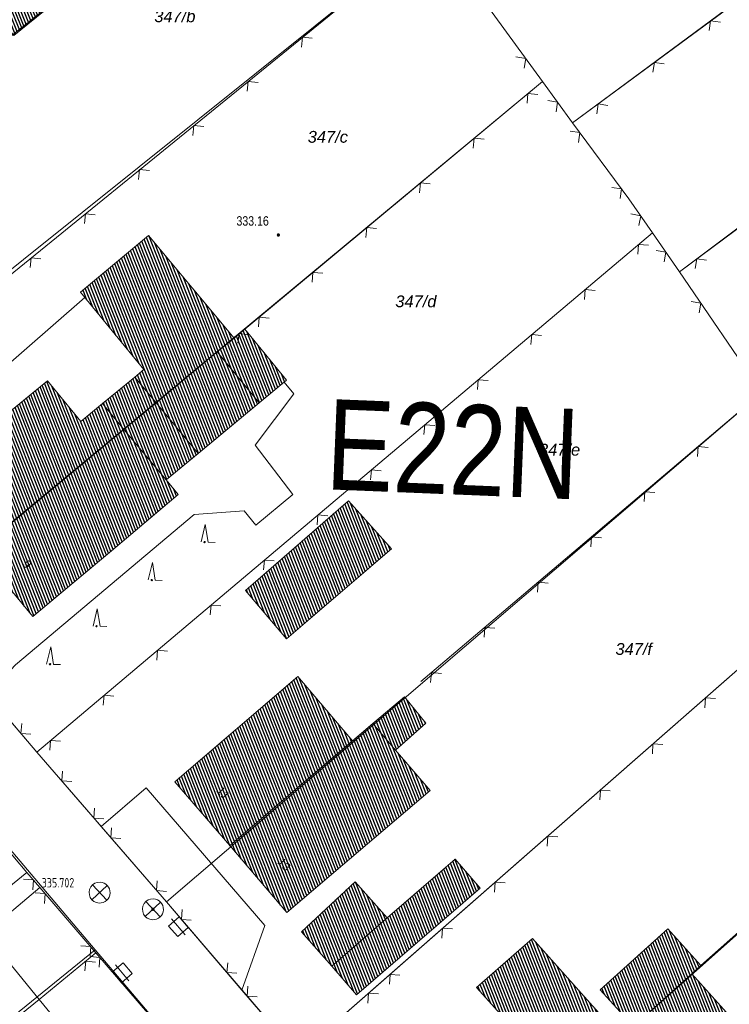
# Model space of a CAD drawing. Header units: metres. Extents: x 345144 to 348639, y 5629211 to 5635235.
# Tile 856 of 1056: x 347590 to 347641, y 5630780 to 5630851. Entities that reach past the tile are written whole.
import ezdxf
from ezdxf.enums import TextEntityAlignment as Align

# ---------------------------------------------------------------- set-up
doc = ezdxf.new("R2010")
doc.units = ezdxf.units.M
doc.header["$MEASUREMENT"] = 0
for name, color, linetype in [('028 Geländeform', 7, 'Continuous'), ('028 Geländeform Ausg.', 7, 'Continuous'), ('065-066 Ver_Entsorgung', 7, 'Continuous'), ('065-066 Ver_Entsorgung Ausg.', 7, 'Continuous'), ('081-083 Topographie', 7, 'Continuous'), ('AX Flurstück', 7, 'Continuous'), ('AX Gebäude', 7, 'Continuous'), ('Blatt', 7, 'Continuous'), ('Definitionslinie', 7, 'Continuous'), ('Präsentationsobjekt -Text (punktförmig)', 7, 'Continuous')]:
    doc.layers.add(name, color=color, linetype=linetype)
doc.styles.add('ARIAL', font='arial.ttf', dxfattribs={"height": 1})
doc.styles.add('ARIALIT', font='ariali.ttf', dxfattribs={"height": 1})
doc.styles.add('DIN-6776-IT', font='txt', dxfattribs={"height": 1})
pattern_1 = [(111.5294117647, (0, 0), (-0.186045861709, -0.07339575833), [])]

# ---------------------------------------------------------------- blocks, each defined once
blk = doc.blocks.new('alk_3504_nrw')
at = {"color": 134, "lineweight": 5, "true_color": 0x00b2b2, "flags": 128}
for points in [[(-0.729333, -0.684), (-0.707333, -0.707333), (0.707333, 0.707333)], [(-0.707333, 0.707333), (0.707333, -0.707333)]]:
    blk.add_lwpolyline(points, dxfattribs=at)
at = {"color": 134, "lineweight": 5, "true_color": 0x00b2b2}
for start, end in [(90, -90), (-90, 90)]:
    blk.add_arc((0, 0), 1, start, end, dxfattribs=at)
blk = doc.blocks.new('alk_043x_nrw')
h = blk.add_hatch(color=7)
edge = h.paths.add_edge_path(flags=0)
edge.add_arc((0, 0), 1, 180, 360, ccw=False)
edge.add_arc((0, 0), 1, 0, 180, ccw=False)
blk = doc.blocks.new('alk_7200_nrwx2')
at = {"true_color": 0x2e2e2e}
h = blk.add_hatch(color=250, dxfattribs=at)
edge = h.paths.add_edge_path(flags=0)
edge.add_arc((-0.020544, -0.388118), 0.055525, 180, 360, ccw=False)
edge.add_arc((-0.020544, -0.388118), 0.055525, 0, 180, ccw=False)
at = {"color": 250, "lineweight": 5, "true_color": 0x2e2e2e, "flags": 128}
blk.add_lwpolyline([(-0.298168, -0.388118), (-0.020544, 1), (0.257079, -0.388118), (0.812326, -0.388118)], dxfattribs=at)
blk.add_lwpolyline([(-0.298168, -0.388118), (-0.020544, 1), (0.257079, -0.388118), (0.812326, -0.388118)], dxfattribs=at)
at = {"color": 250, "lineweight": 5, "true_color": 0x2e2e2e}
for start, end in [(0, 180), (180, 0)]:
    blk.add_arc((-0.020544, -0.388118), 0.055525, start, end, dxfattribs=at)
blk = doc.blocks.new('3488_swc')
at = {"color": 7, "lineweight": 5, "flags": 128}
for points in [[(1, 0), (-1, 0)], [(0.666667, 0.666667), (-0.666667, 0.666667), (-0.666667, -0.666667), (0.666667, -0.666667), (0.666667, 0.666667)]]:
    blk.add_lwpolyline(points, dxfattribs=at)

msp = doc.modelspace()

# ---------------------------------------------------------------- hatches: boundary and pattern name
at = {"layer": 'AX Gebäude', "true_color": 0x4f4f4f}
h = msp.add_hatch(dxfattribs=at)
h.set_pattern_fill('_USER', color=251, scale=0.2, angle=111.52941176, style=0, pattern_type=0)
h.set_pattern_definition(pattern_1)
h.paths.add_polyline_path([(347584.588, 5630855.998), (347586.686, 5630857.698), (347591.792, 5630851.283), (347589.675, 5630849.586)], flags=0)
h = msp.add_hatch(dxfattribs=at)
h.set_pattern_fill('_USER', color=251, scale=0.2, angle=111.52941176, style=0, pattern_type=0)
h.set_pattern_definition(pattern_1)
h.paths.add_polyline_path([(347604.223, 5630826.947), (347599.847, 5630823.318), (347598.328, 5630825.153), (347598.979, 5630825.689), (347594.45, 5630831.216), (347599.318, 5630835.271), (347605.421, 5630827.942)], flags=0)
h = msp.add_hatch(dxfattribs=at)
h.set_pattern_fill('_USER', color=251, scale=0.2, angle=111.52941176, style=0, pattern_type=0)
h.set_pattern_definition(pattern_1)
h.paths.add_polyline_path([(347607.228, 5630823.319), (347604.223, 5630826.947), (347605.421, 5630827.942), (347606.191, 5630828.578), (347609.185, 5630824.934)], flags=0)
h = msp.add_hatch(dxfattribs=at)
h.set_pattern_fill('_USER', color=251, scale=0.2, angle=111.52941176, style=0, pattern_type=0)
h.set_pattern_definition(pattern_1)
h.paths.add_polyline_path([(347599.847, 5630823.318), (347604.223, 5630826.947), (347607.228, 5630823.319), (347602.85, 5630819.695)], flags=0)
h = msp.add_hatch(dxfattribs=at)
h.set_pattern_fill('_USER', color=251, scale=0.2, angle=111.52941176, style=0, pattern_type=0)
h.set_pattern_definition(pattern_1)
h.paths.add_polyline_path([(347596.03, 5630823.251), (347598.328, 5630825.153), (347599.847, 5630823.318), (347597.555, 5630821.415)], flags=0)
h = msp.add_hatch(dxfattribs=at)
h.set_pattern_fill('_USER', color=251, scale=0.2, angle=111.52941176, style=0, pattern_type=0)
h.set_pattern_definition(pattern_1)
h.paths.add_polyline_path([(347585.616, 5630814.504), (347583.155, 5630817.486), (347588.799, 5630822.18), (347592.081, 5630824.878), (347594.475, 5630821.969), (347596.03, 5630823.251), (347597.555, 5630821.415), (347587.112, 5630812.717)], flags=0)
h = msp.add_hatch(dxfattribs=at)
h.set_pattern_fill('_USER', color=251, scale=0.2, angle=111.52941176, style=0, pattern_type=0)
h.set_pattern_definition(pattern_1)
h.paths.add_polyline_path([(347599.847, 5630823.318), (347602.85, 5630819.695), (347600.563, 5630817.801), (347597.555, 5630821.415)], flags=0)
h = msp.add_hatch(dxfattribs=at)
h.set_pattern_fill('_USER', color=251, scale=0.2, angle=111.52941176, style=0, pattern_type=0)
h.set_pattern_definition(pattern_1)
h.paths.add_polyline_path([(347587.112, 5630812.717), (347597.555, 5630821.415), (347600.563, 5630817.801), (347601.437, 5630816.753), (347596.661, 5630812.724), (347591.026, 5630808.03), (347588.523, 5630811.026)], flags=0)
h = msp.add_hatch(dxfattribs=at)
h.set_pattern_fill('_USER', color=251, scale=0.2, angle=111.52941176, style=0, pattern_type=0)
h.set_pattern_definition(pattern_1)
h.paths.add_polyline_path([(347606.242, 5630809.883), (347613.597, 5630816.309), (347616.68, 5630812.872), (347609.174, 5630806.442)], flags=0)
h = msp.add_hatch(dxfattribs=at)
h.set_pattern_fill('_USER', color=251, scale=0.2, angle=111.52941176, style=0, pattern_type=0)
h.set_pattern_definition(pattern_1)
h.paths.add_polyline_path([(347605.113, 5630791.645), (347601.194, 5630796.219), (347609.985, 5630803.737), (347613.901, 5630799.135)], flags=0)
h = msp.add_hatch(dxfattribs=at)
h.set_pattern_fill('_USER', color=251, scale=0.2, angle=111.52941176, style=0, pattern_type=0)
h.set_pattern_definition(pattern_1)
h.paths.add_polyline_path([(347615.35, 5630800.371), (347617.611, 5630802.277), (347619.145, 5630800.393), (347616.956, 5630798.481)], flags=0)
h = msp.add_hatch(dxfattribs=at)
h.set_pattern_fill('_USER', color=251, scale=0.2, angle=111.52941176, style=0, pattern_type=0)
h.set_pattern_definition(pattern_1)
h.paths.add_polyline_path([(347605.113, 5630791.645), (347613.901, 5630799.135), (347615.35, 5630800.371), (347616.956, 5630798.481), (347619.44, 5630795.578), (347609.19, 5630786.868)], flags=0)
h = msp.add_hatch(dxfattribs=at)
h.set_pattern_fill('_USER', color=251, scale=0.2, angle=111.52941176, style=0, pattern_type=0)
h.set_pattern_definition(pattern_1)
h.paths.add_polyline_path([(347616.376, 5630786.476), (347621.232, 5630790.682), (347623.019, 5630788.598), (347614.184, 5630780.982), (347612.426, 5630783.025)], flags=0)
h = msp.add_hatch(dxfattribs=at)
h.set_pattern_fill('_USER', color=251, scale=0.2, angle=111.52941176, style=0, pattern_type=0)
h.set_pattern_definition(pattern_1)
h.paths.add_polyline_path([(347612.426, 5630783.025), (347610.254, 5630785.484), (347614.072, 5630789.062), (347616.376, 5630786.476)], flags=0)
h = msp.add_hatch(dxfattribs=at)
h.set_pattern_fill('_USER', color=251, scale=0.2, angle=111.52941176, style=0, pattern_type=0)
h.set_pattern_definition(pattern_1)
h.paths.add_polyline_path([(347633.98, 5630778.711), (347631.603, 5630781.343), (347636.43, 5630785.701), (347638.807, 5630783.069), (347638.147, 5630782.473)], flags=0)
h = msp.add_hatch(dxfattribs=at)
h.set_pattern_fill('_USER', color=251, scale=0.2, angle=111.52941176, style=0, pattern_type=0)
h.set_pattern_definition(pattern_1)
h.paths.add_polyline_path([(347622.445, 5630771.51), (347619.995, 5630774.262), (347625.134, 5630778.846), (347622.76, 5630781.494), (347626.765, 5630784.994), (347631.063, 5630780.196), (347633.075, 5630777.953), (347632.283, 5630777.235), (347629.631, 5630774.813), (347624.09, 5630769.751)], flags=0)
h = msp.add_hatch(dxfattribs=at)
h.set_pattern_fill('_USER', color=251, scale=0.2, angle=111.52941176, style=0, pattern_type=0)
h.set_pattern_definition(pattern_1)
h.paths.add_polyline_path([(347633.98, 5630778.711), (347638.147, 5630782.473), (347641.663, 5630778.58), (347637.495, 5630774.817)], flags=0)

# ---------------------------------------------------------------- linework, layer by layer
at = {"layer": '081-083 Topographie', "color": 7, "linetype": 'Continuous', "lineweight": 5, "flags": 128}
for points in [[(347629.635, 5630843.336), (347661.411, 5630866.853)], [(347573.844, 5630819.811), (347619.624, 5630857.012)], [(347637.268, 5630832.689), (347663.83, 5630852.423), (347663.83, 5630852.423), (347668.312, 5630855.73)], [(347622.138, 5630853.627), (347627.474, 5630846.296)], [(347605.386, 5630827.967), (347606.191, 5630828.578), (347606.191, 5630828.578), (347627.474, 5630846.296)], [(347627.474, 5630846.296), (347629.635, 5630843.336)], [(347629.635, 5630843.336), (347633.658, 5630837.909), (347633.658, 5630837.909), (347635.34, 5630835.469)], [(347591.324, 5630798.341), (347635.34, 5630835.469)], [(347635.34, 5630835.469), (347637.268, 5630832.689)], [(347637.268, 5630832.689), (347643.172, 5630824.054)], [(347577.197, 5630815.517), (347594.75, 5630830.849)], [(347587.809, 5630802.468), (347589.796, 5630804.578), (347589.796, 5630804.578), (347602.566, 5630815.321), (347602.566, 5630815.321), (347606.137, 5630815.597), (347606.137, 5630815.597), (347606.975, 5630814.56), (347606.975, 5630814.56), (347609.637, 5630816.749), (347609.637, 5630816.749), (347606.942, 5630820.294), (347606.942, 5630820.294), (347609.69, 5630823.954), (347609.69, 5630823.954), (347609.002, 5630824.783)], [(347618.791, 5630803.382), (347643.172, 5630824.054)], [(347573.844, 5630819.811), (347577.197, 5630815.517), (347577.197, 5630815.517), (347582.395, 5630808.86), (347582.395, 5630808.86), (347587.809, 5630802.468), (347587.809, 5630802.468), (347589.049, 5630801.004), (347589.049, 5630801.004), (347591.324, 5630798.341)], [(347609.986, 5630776.659), (347610.412, 5630777.033), (347610.412, 5630777.033), (347615.922, 5630781.862), (347615.922, 5630781.862), (347651.075, 5630812.675)], [(347638.806, 5630783.069), (347659.98, 5630801.827)], [(347591.324, 5630798.341), (347594.895, 5630794.205), (347594.895, 5630794.205), (347595.915, 5630793.024), (347595.915, 5630793.024), (347600.585, 5630787.618)], [(347595.915, 5630793.024), (347599.152, 5630795.785)], [(347599.152, 5630795.785), (347607.62, 5630785.943), (347607.62, 5630785.943), (347605.991, 5630781.315)], [(347588.575, 5630792.106), (347590.616, 5630789.731), (347590.616, 5630789.731), (347591.547, 5630788.648), (347591.547, 5630788.648), (347595.552, 5630783.988)], [(347582.477, 5630783.13), (347590.616, 5630789.731)], [(347591.547, 5630788.648), (347587.624, 5630785.365), (347587.624, 5630785.365), (347591.491, 5630780.648), (347591.491, 5630780.648), (347595.224, 5630776.094), (347595.224, 5630776.094), (347599.384, 5630779.529)], [(347600.585, 5630787.618), (347605.991, 5630781.315), (347605.991, 5630781.315), (347609.986, 5630776.659)], [(347590.226, 5630779.608), (347591.491, 5630780.648), (347591.491, 5630780.648), (347595.552, 5630783.988)], [(347595.552, 5630783.988), (347599.384, 5630779.529), (347599.384, 5630779.529), (347601.023, 5630777.622), (347601.023, 5630777.622), (347602.611, 5630775.775)]]:
    msp.add_lwpolyline(points, dxfattribs=at)
at = {"layer": 'AX Flurstück', "color": 8, "linetype": 'Continuous', "lineweight": 13, "true_color": 0x808080, "flags": 128}
for points in [[(347622.138, 5630853.627), (347669.595, 5630888.484), (347677.221, 5630878.388), (347629.635, 5630843.336), (347627.474, 5630846.296), (347622.138, 5630853.627)], [(347556.558, 5630840.383), (347604.184, 5630877.962), (347611.941, 5630867.42), (347564.905, 5630830.008), (347556.558, 5630840.383)], [(347629.635, 5630843.336), (347677.221, 5630878.388), (347684.716, 5630868.307), (347637.268, 5630832.689), (347635.34, 5630835.469), (347633.658, 5630837.909), (347629.635, 5630843.336)], [(347637.268, 5630832.689), (347684.716, 5630868.307), (347687.899, 5630864.125), (347692.051, 5630858.933), (347644.834, 5630821.635), (347643.171, 5630824.054), (347637.268, 5630832.689)], [(347564.905, 5630830.008), (347611.941, 5630867.42), (347614.569, 5630863.871), (347619.624, 5630857.011), (347573.566, 5630820.111), (347564.905, 5630830.008)], [(347539.919, 5630863.023), (347550.548, 5630847.853), (347556.558, 5630840.383), (347564.905, 5630830.008), (347573.566, 5630820.111), (347582.394, 5630808.861), (347588.9, 5630801.196), (347591.323, 5630798.341), (347600.584, 5630787.618), (347609.986, 5630776.659), (347613.481, 5630772.94), (347619.801, 5630766.093), (347629.655, 5630754.911), (347638.942, 5630744.373), (347639.65, 5630743.595), (347649.242, 5630733.056)], [(347645.117, 5630724.206), (347637.785, 5630732.476), (347632.133, 5630738.261), (347630.57, 5630739.952), (347629.064, 5630741.583), (347629.72, 5630745.263), (347623.855, 5630751.819), (347616.7, 5630760.032), (347608.712, 5630768.609), (347602.564, 5630775.856), (347595.499, 5630784.186), (347588.278, 5630792.699), (347584.429, 5630797.208), (347581.221, 5630801.062), (347574.178, 5630809.52), (347567.123, 5630817.994), (347560.215, 5630826.291), (347553.092, 5630835.091), (347546.167, 5630843.646), (347536.938, 5630857.234)], [(347573.566, 5630820.111), (347619.624, 5630857.011), (347622.138, 5630853.627), (347627.474, 5630846.296), (347582.394, 5630808.861), (347573.566, 5630820.111)], [(347582.394, 5630808.861), (347627.474, 5630846.296), (347629.635, 5630843.336), (347633.658, 5630837.909), (347635.34, 5630835.469), (347591.323, 5630798.341), (347588.9, 5630801.196), (347582.394, 5630808.861)], [(347591.323, 5630798.341), (347635.34, 5630835.469), (347637.268, 5630832.689), (347643.171, 5630824.054), (347600.584, 5630787.618), (347591.323, 5630798.341)], [(347600.584, 5630787.618), (347643.171, 5630824.054), (347644.834, 5630821.635), (347651.075, 5630812.675), (347609.986, 5630776.659), (347600.584, 5630787.618)], [(347609.986, 5630776.659), (347651.075, 5630812.675), (347651.51, 5630812.047), (347652.517, 5630810.726), (347659.98, 5630801.827), (347619.801, 5630766.093), (347613.481, 5630772.94), (347609.986, 5630776.659)], [(347619.801, 5630766.093), (347659.98, 5630801.827), (347660.458, 5630801.257), (347668.99, 5630791.084), (347669.238, 5630790.774), (347629.655, 5630754.911), (347619.801, 5630766.093)], [(347523.954, 5630752.692), (347568.341, 5630775.68), (347588.278, 5630792.699), (347595.499, 5630784.186), (347575.122, 5630767.679), (347532.309, 5630742.592), (347523.954, 5630752.692)], [(347532.309, 5630742.592), (347575.122, 5630767.679), (347595.499, 5630784.186), (347602.564, 5630775.856), (347575.99, 5630753.306), (347540.637, 5630732.418), (347532.309, 5630742.592)]]:
    msp.add_lwpolyline(points, dxfattribs=at)
at = {"layer": 'AX Gebäude', "color": 7, "linetype": 'Continuous', "lineweight": 5, "flags": 128}
for points in [[(347584.588, 5630855.998), (347586.686, 5630857.698), (347591.792, 5630851.283), (347589.675, 5630849.586), (347584.588, 5630855.998)], [(347604.223, 5630826.947), (347599.847, 5630823.318), (347598.328, 5630825.153), (347598.979, 5630825.689), (347594.45, 5630831.216), (347599.318, 5630835.271), (347605.421, 5630827.942), (347604.223, 5630826.947)], [(347607.228, 5630823.319), (347604.223, 5630826.947), (347605.421, 5630827.942), (347606.191, 5630828.578), (347609.185, 5630824.934), (347607.228, 5630823.319)], [(347599.847, 5630823.318), (347604.223, 5630826.947), (347607.228, 5630823.319), (347602.85, 5630819.695), (347599.847, 5630823.318)], [(347596.03, 5630823.251), (347598.328, 5630825.153), (347599.847, 5630823.318), (347597.555, 5630821.415), (347596.03, 5630823.251)], [(347585.616, 5630814.504), (347583.155, 5630817.486), (347588.799, 5630822.18), (347592.081, 5630824.878), (347594.475, 5630821.969), (347596.03, 5630823.251), (347597.555, 5630821.415), (347587.112, 5630812.717), (347585.616, 5630814.504)], [(347599.847, 5630823.318), (347602.85, 5630819.695), (347600.563, 5630817.801), (347597.555, 5630821.415), (347599.847, 5630823.318)], [(347587.112, 5630812.717), (347597.555, 5630821.415), (347600.563, 5630817.801), (347601.437, 5630816.753), (347596.661, 5630812.724), (347591.026, 5630808.03), (347588.523, 5630811.026), (347587.112, 5630812.717)], [(347606.242, 5630809.883), (347613.597, 5630816.309), (347616.68, 5630812.872), (347609.174, 5630806.442), (347606.242, 5630809.883)], [(347605.113, 5630791.645), (347601.194, 5630796.219), (347609.985, 5630803.737), (347613.901, 5630799.135), (347605.113, 5630791.645)], [(347615.35, 5630800.371), (347617.611, 5630802.277), (347619.145, 5630800.393), (347616.956, 5630798.481), (347615.35, 5630800.371)], [(347605.113, 5630791.645), (347613.901, 5630799.135), (347615.35, 5630800.371), (347616.956, 5630798.481), (347619.44, 5630795.578), (347609.19, 5630786.868), (347605.113, 5630791.645)], [(347616.376, 5630786.476), (347621.232, 5630790.682), (347623.019, 5630788.598), (347614.184, 5630780.982), (347612.426, 5630783.025), (347616.376, 5630786.476)], [(347612.426, 5630783.025), (347610.254, 5630785.484), (347614.072, 5630789.062), (347616.376, 5630786.476), (347612.426, 5630783.025)], [(347633.98, 5630778.711), (347631.603, 5630781.343), (347636.43, 5630785.701), (347638.807, 5630783.069), (347638.147, 5630782.473), (347633.98, 5630778.711)], [(347622.445, 5630771.51), (347619.995, 5630774.262), (347625.134, 5630778.846), (347622.76, 5630781.494), (347626.765, 5630784.994), (347631.063, 5630780.196), (347633.075, 5630777.953), (347632.283, 5630777.235), (347629.631, 5630774.813), (347624.09, 5630769.751), (347622.445, 5630771.51)], [(347633.98, 5630778.711), (347638.147, 5630782.473), (347641.663, 5630778.58), (347637.495, 5630774.817), (347633.98, 5630778.711)]]:
    msp.add_lwpolyline(points, dxfattribs=at)
at = {"layer": 'Definitionslinie', "color": 7, "linetype": 'Continuous', "lineweight": 5, "flags": 128}
for points in [[(347629.635, 5630843.336), (347661.411, 5630866.853)], [(347573.844, 5630819.811), (347619.624, 5630857.012)], [(347622.138, 5630853.627), (347627.474, 5630846.296)], [(347637.268, 5630832.689), (347663.83, 5630852.423)], [(347640.194, 5630850.528), (347639.494, 5630850.633), (347639.39, 5630849.933)], [(347640.194, 5630850.528), (347639.494, 5630850.633), (347639.39, 5630849.933)], [(347611.019, 5630849.375), (347610.315, 5630849.448), (347610.243, 5630848.744)], [(347611.019, 5630849.375), (347610.315, 5630849.448), (347610.243, 5630848.744)], [(347626.167, 5630847.242), (347626.277, 5630847.94), (347625.579, 5630848.05)], [(347626.167, 5630847.242), (347626.277, 5630847.94), (347625.579, 5630848.05)], [(347636.175, 5630847.554), (347635.475, 5630847.658), (347635.371, 5630846.959)], [(347636.175, 5630847.554), (347635.475, 5630847.658), (347635.371, 5630846.959)], [(347606.191, 5630828.578), (347627.474, 5630846.296)], [(347607.138, 5630846.222), (347606.435, 5630846.295), (347606.362, 5630845.591)], [(347607.138, 5630846.222), (347606.435, 5630846.295), (347606.362, 5630845.591)], [(347627.474, 5630846.296), (347629.635, 5630843.336)], [(347627.143, 5630845.37), (347626.439, 5630845.435), (347626.375, 5630844.73)], [(347627.143, 5630845.37), (347626.439, 5630845.435), (347626.375, 5630844.73)], [(347628.446, 5630844.117), (347628.555, 5630844.816), (347627.856, 5630844.925)], [(347628.446, 5630844.117), (347628.555, 5630844.816), (347627.856, 5630844.925)], [(347632.156, 5630844.579), (347631.456, 5630844.684), (347631.352, 5630843.985)], [(347632.156, 5630844.579), (347631.456, 5630844.684), (347631.352, 5630843.985)], [(347629.635, 5630843.336), (347633.658, 5630837.909)], [(347603.258, 5630843.069), (347602.555, 5630843.141), (347602.482, 5630842.438)], [(347603.258, 5630843.069), (347602.555, 5630843.141), (347602.482, 5630842.438)], [(347630.054, 5630841.931), (347630.158, 5630842.631), (347629.458, 5630842.735)], [(347630.054, 5630841.931), (347630.158, 5630842.631), (347629.458, 5630842.735)], [(347623.301, 5630842.171), (347622.597, 5630842.236), (347622.532, 5630841.531)], [(347623.301, 5630842.171), (347622.597, 5630842.236), (347622.532, 5630841.531)], [(347599.378, 5630839.915), (347598.674, 5630839.988), (347598.601, 5630839.285)], [(347599.378, 5630839.915), (347598.674, 5630839.988), (347598.601, 5630839.285)], [(347619.458, 5630838.972), (347618.754, 5630839.037), (347618.689, 5630838.332)], [(347619.458, 5630838.972), (347618.754, 5630839.037), (347618.689, 5630838.332)], [(347633.031, 5630837.915), (347633.135, 5630838.614), (347632.436, 5630838.718)], [(347633.031, 5630837.915), (347633.135, 5630838.614), (347632.436, 5630838.718)], [(347633.658, 5630837.909), (347635.34, 5630835.469)], [(347595.497, 5630836.762), (347594.794, 5630836.835), (347594.721, 5630836.132)], [(347595.497, 5630836.762), (347594.794, 5630836.835), (347594.721, 5630836.132)], [(347634.371, 5630835.994), (347634.499, 5630836.689), (347633.804, 5630836.817)], [(347634.371, 5630835.994), (347634.499, 5630836.689), (347633.804, 5630836.817)], [(347615.615, 5630835.773), (347614.911, 5630835.837), (347614.847, 5630835.133)], [(347615.615, 5630835.773), (347614.911, 5630835.837), (347614.847, 5630835.133)], [(347591.324, 5630798.341), (347635.34, 5630835.469)], [(347635.34, 5630835.469), (347637.268, 5630832.689)], [(347635.057, 5630834.576), (347634.352, 5630834.636), (347634.293, 5630833.931)], [(347635.057, 5630834.576), (347634.352, 5630834.636), (347634.293, 5630833.931)], [(347636.178, 5630833.383), (347636.304, 5630834.079), (347635.608, 5630834.205)], [(347636.178, 5630833.383), (347636.304, 5630834.079), (347635.608, 5630834.205)], [(347591.617, 5630833.609), (347590.913, 5630833.682), (347590.841, 5630832.978)], [(347591.617, 5630833.609), (347590.913, 5630833.682), (347590.841, 5630832.978)], [(347639.208, 5630833.507), (347638.508, 5630833.61), (347638.405, 5630832.911)], [(347639.208, 5630833.507), (347638.508, 5630833.61), (347638.405, 5630832.911)], [(347611.773, 5630832.574), (347611.068, 5630832.638), (347611.004, 5630831.934)], [(347611.773, 5630832.574), (347611.068, 5630832.638), (347611.004, 5630831.934)], [(347637.268, 5630832.689), (347643.172, 5630824.054)], [(347631.235, 5630831.352), (347630.531, 5630831.412), (347630.471, 5630830.708)], [(347631.235, 5630831.352), (347630.531, 5630831.412), (347630.471, 5630830.708)], [(347577.197, 5630815.517), (347594.75, 5630830.849)], [(347638.678, 5630829.74), (347638.809, 5630830.435), (347638.114, 5630830.566)], [(347638.678, 5630829.74), (347638.809, 5630830.435), (347638.114, 5630830.566)], [(347607.93, 5630829.375), (347607.226, 5630829.439), (347607.161, 5630828.735)], [(347607.93, 5630829.375), (347607.226, 5630829.439), (347607.161, 5630828.735)], [(347605.386, 5630827.967), (347606.191, 5630828.578)], [(347606.489, 5630828.176), (347605.789, 5630828.273), (347605.692, 5630827.572)], [(347606.489, 5630828.176), (347605.789, 5630828.273), (347605.692, 5630827.572)], [(347627.413, 5630828.129), (347626.709, 5630828.188), (347626.649, 5630827.484)], [(347627.413, 5630828.129), (347626.709, 5630828.188), (347626.649, 5630827.484)], [(347609.002, 5630824.783), (347609.69, 5630823.954)], [(347623.591, 5630824.905), (347622.887, 5630824.965), (347622.827, 5630824.26)], [(347623.591, 5630824.905), (347622.887, 5630824.965), (347622.827, 5630824.26)], [(347606.942, 5630820.294), (347609.69, 5630823.954)], [(347618.791, 5630803.382), (347643.172, 5630824.054)], [(347619.769, 5630821.681), (347619.065, 5630821.741), (347619.005, 5630821.036)], [(347619.769, 5630821.681), (347619.065, 5630821.741), (347619.005, 5630821.036)], [(347606.942, 5630820.294), (347609.637, 5630816.749)], [(347639.314, 5630820.127), (347638.609, 5630820.185), (347638.551, 5630819.48)], [(347639.314, 5630820.127), (347638.609, 5630820.185), (347638.551, 5630819.48)], [(347615.948, 5630818.457), (347615.243, 5630818.517), (347615.183, 5630817.812)], [(347615.948, 5630818.457), (347615.243, 5630818.517), (347615.183, 5630817.812)], [(347606.975, 5630814.56), (347609.637, 5630816.749)], [(347635.5, 5630816.893), (347634.795, 5630816.952), (347634.737, 5630816.247)], [(347635.5, 5630816.893), (347634.795, 5630816.952), (347634.737, 5630816.247)], [(347589.796, 5630804.578), (347602.566, 5630815.321)], [(347602.566, 5630815.321), (347606.137, 5630815.597)], [(347606.137, 5630815.597), (347606.975, 5630814.56)], [(347612.126, 5630815.233), (347611.421, 5630815.293), (347611.361, 5630814.589)], [(347612.126, 5630815.233), (347611.421, 5630815.293), (347611.361, 5630814.589)], [(347631.686, 5630813.66), (347630.981, 5630813.718), (347630.923, 5630813.013)], [(347631.686, 5630813.66), (347630.981, 5630813.718), (347630.923, 5630813.013)], [(347615.922, 5630781.862), (347651.075, 5630812.675)], [(347608.304, 5630812.009), (347607.599, 5630812.069), (347607.539, 5630811.365)], [(347608.304, 5630812.009), (347607.599, 5630812.069), (347607.539, 5630811.365)], [(347627.873, 5630810.426), (347627.168, 5630810.484), (347627.11, 5630809.78)], [(347627.873, 5630810.426), (347627.168, 5630810.484), (347627.11, 5630809.78)], [(347604.482, 5630808.786), (347603.777, 5630808.845), (347603.717, 5630808.141)], [(347604.482, 5630808.786), (347603.777, 5630808.845), (347603.717, 5630808.141)], [(347624.059, 5630807.193), (347623.354, 5630807.251), (347623.296, 5630806.546)], [(347624.059, 5630807.193), (347623.354, 5630807.251), (347623.296, 5630806.546)], [(347600.66, 5630805.562), (347599.955, 5630805.622), (347599.896, 5630804.917)], [(347600.66, 5630805.562), (347599.955, 5630805.622), (347599.896, 5630804.917)], [(347620.245, 5630803.959), (347619.54, 5630804.017), (347619.482, 5630803.313)], [(347620.245, 5630803.959), (347619.54, 5630804.017), (347619.482, 5630803.313)], [(347596.838, 5630802.338), (347596.133, 5630802.398), (347596.074, 5630801.693)], [(347596.838, 5630802.338), (347596.133, 5630802.398), (347596.074, 5630801.693)], [(347638.806, 5630783.069), (347659.98, 5630801.827)], [(347639.844, 5630802.166), (347639.139, 5630802.212), (347639.092, 5630801.507)], [(347639.844, 5630802.166), (347639.139, 5630802.212), (347639.092, 5630801.507)], [(347589.049, 5630801.004), (347591.324, 5630798.341)], [(347590.242, 5630800.377), (347590.187, 5630799.673), (347590.891, 5630799.617)], [(347590.242, 5630800.377), (347590.187, 5630799.673), (347590.891, 5630799.617)], [(347593.016, 5630799.114), (347592.312, 5630799.174), (347592.252, 5630798.469)], [(347593.016, 5630799.114), (347592.312, 5630799.174), (347592.252, 5630798.469)], [(347591.324, 5630798.341), (347594.895, 5630794.205)], [(347636.084, 5630798.87), (347635.379, 5630798.916), (347635.332, 5630798.211)], [(347636.084, 5630798.87), (347635.379, 5630798.916), (347635.332, 5630798.211)], [(347593.161, 5630796.978), (347593.11, 5630796.273), (347593.815, 5630796.221)], [(347593.161, 5630796.978), (347593.11, 5630796.273), (347593.815, 5630796.221)], [(347595.915, 5630793.024), (347599.152, 5630795.785)], [(347599.152, 5630795.785), (347607.62, 5630785.943)], [(347632.324, 5630795.574), (347631.618, 5630795.621), (347631.572, 5630794.915)], [(347632.324, 5630795.574), (347631.618, 5630795.621), (347631.572, 5630794.915)], [(347594.895, 5630794.205), (347595.915, 5630793.024)], [(347595.457, 5630794.32), (347595.405, 5630793.615), (347596.11, 5630793.563)], [(347595.457, 5630794.32), (347595.405, 5630793.615), (347596.11, 5630793.563)], [(347595.915, 5630793.024), (347600.585, 5630787.618)], [(347596.667, 5630792.918), (347596.616, 5630792.213), (347597.321, 5630792.161)], [(347596.667, 5630792.918), (347596.616, 5630792.213), (347597.321, 5630792.161)], [(347588.575, 5630792.106), (347590.616, 5630789.731)], [(347628.564, 5630792.278), (347627.858, 5630792.325), (347627.812, 5630791.619)], [(347628.564, 5630792.278), (347627.858, 5630792.325), (347627.812, 5630791.619)], [(347582.477, 5630783.13), (347590.616, 5630789.731)], [(347591.028, 5630788.484), (347591.082, 5630789.19), (347590.376, 5630789.243)], [(347591.028, 5630788.484), (347591.082, 5630789.19), (347590.376, 5630789.243)], [(347590.616, 5630789.731), (347591.547, 5630788.648)], [(347599.936, 5630789.134), (347599.884, 5630788.429), (347600.59, 5630788.378)], [(347599.936, 5630789.134), (347599.884, 5630788.429), (347600.59, 5630788.378)], [(347587.624, 5630785.365), (347591.547, 5630788.648)], [(347591.547, 5630788.648), (347595.552, 5630783.988)], [(347624.804, 5630788.983), (347624.098, 5630789.029), (347624.052, 5630788.323)], [(347624.804, 5630788.983), (347624.098, 5630789.029), (347624.052, 5630788.323)], [(347591.867, 5630787.509), (347591.92, 5630788.214), (347591.215, 5630788.267)], [(347591.867, 5630787.509), (347591.92, 5630788.214), (347591.215, 5630788.267)], [(347600.585, 5630787.618), (347605.991, 5630781.315)], [(347601.714, 5630787.069), (347601.66, 5630786.364), (347602.365, 5630786.31)], [(347601.714, 5630787.069), (347601.66, 5630786.364), (347602.365, 5630786.31)], [(347605.991, 5630781.315), (347607.62, 5630785.943)], [(347621.044, 5630785.687), (347620.338, 5630785.733), (347620.292, 5630785.028)], [(347621.044, 5630785.687), (347620.338, 5630785.733), (347620.292, 5630785.028)], [(347587.624, 5630785.365), (347591.491, 5630780.648), (347591.491, 5630780.648), (347595.224, 5630776.094)], [(347595.126, 5630783.717), (347595.179, 5630784.422), (347594.474, 5630784.475)], [(347595.126, 5630783.717), (347595.179, 5630784.422), (347594.474, 5630784.475)], [(347590.226, 5630779.608), (347591.491, 5630780.648), (347591.491, 5630780.648), (347595.552, 5630783.988)], [(347595.785, 5630782.949), (347595.839, 5630783.655), (347595.133, 5630783.708)], [(347595.785, 5630782.949), (347595.839, 5630783.655), (347595.133, 5630783.708)], [(347595.552, 5630783.988), (347599.384, 5630779.529)], [(347595.524, 5630783.317), (347594.82, 5630783.386), (347594.751, 5630782.682)], [(347595.524, 5630783.317), (347594.82, 5630783.386), (347594.751, 5630782.682)], [(347604.97, 5630783.274), (347604.916, 5630782.569), (347605.621, 5630782.515)], [(347604.97, 5630783.274), (347604.916, 5630782.569), (347605.621, 5630782.515)], [(347617.284, 5630782.391), (347616.578, 5630782.437), (347616.532, 5630781.732)], [(347617.284, 5630782.391), (347616.578, 5630782.437), (347616.532, 5630781.732)], [(347606.414, 5630781.589), (347606.361, 5630780.884), (347607.066, 5630780.83)], [(347606.414, 5630781.589), (347606.361, 5630780.884), (347607.066, 5630780.83)], [(347610.412, 5630777.033), (347615.922, 5630781.862)], [(347605.991, 5630781.315), (347609.986, 5630776.659)], [(347615.753, 5630781.049), (347615.047, 5630781.095), (347615.001, 5630780.39)], [(347615.753, 5630781.049), (347615.047, 5630781.095), (347615.001, 5630780.39)]]:
    msp.add_lwpolyline(points, dxfattribs=at)

# ---------------------------------------------------------------- block references
at = {"layer": '028 Geländeform', "xscale": 0.125, "yscale": 0.125, "rotation": -2.325521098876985}
for p in [(347608.594, 5630835.311), (347599.623, 5630787.097)]:
    msp.add_blockref('alk_043x_nrw', p, dxfattribs=at)
at = {"layer": '065-066 Ver_Entsorgung', "xscale": 0.75, "yscale": 0.75, "rotation": -2.325521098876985}
for p in [(347595.809, 5630788.29), (347599.623, 5630787.097)]:
    msp.add_blockref('alk_3504_nrw', p, dxfattribs=at)
at = {"layer": '065-066 Ver_Entsorgung Ausg.', "xscale": 0.75, "yscale": 0.75}
for p, rotation in [((347601.447, 5630785.845), -49.35166238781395), ((347597.427, 5630782.552), -49.79856946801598)]:
    msp.add_blockref('3488_swc', p, dxfattribs=dict(at, rotation=rotation))
at = {"layer": '081-083 Topographie', "xscale": 0.9005, "yscale": 0.9005, "rotation": -2.325521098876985}
for p in [(347603.349, 5630813.701), (347599.575, 5630810.983), (347595.623, 5630807.688), (347592.299, 5630804.967)]:
    msp.add_blockref('alk_7200_nrwx2', p, dxfattribs=at)

# ---------------------------------------------------------------- texts
at = {"layer": '028 Geländeform Ausg.', "color": 44, "true_color": 0xb27500, "style": 'ARIAL', "width": 0.8}
msp.add_text('333.16', height=0.6761366, dxfattribs=at).set_placement((347605.597, 5630835.978))
at = {"layer": '065-066 Ver_Entsorgung Ausg.', "color": 134, "true_color": 0x00b2b2, "style": 'DIN-6776-IT', "width": 0.8}
msp.add_text('335.702', height=0.6762, dxfattribs=at).set_placement((347591.676, 5630788.654))
at = {"layer": 'Blatt', "color": 205, "true_color": 0x873099, "style": 'ARIAL', "width": 0.8}
msp.add_text('E22N', height=6.4592499, rotation=-2.32608853, dxfattribs=at).set_placement((347621.067, 5630819.994), align=Align.MIDDLE_CENTER)
at = {"layer": 'Präsentationsobjekt -Text (punktförmig)', "color": 8, "true_color": 0x808080, "style": 'ARIALIT'}
for s, p in [('347/b', (347601.194, 5630850.949)), ('347/c', (347612.129, 5630842.331)), ('347/d', (347618.426, 5630830.565)), ('347/e', (347628.699, 5630819.958)), ('347/f', (347634.001, 5630805.706))]:
    msp.add_text(s, height=0.8421, dxfattribs=at).set_placement(p, align=Align.MIDDLE_CENTER)
at = {"layer": 'Präsentationsobjekt -Text (punktförmig)', "color": 7, "style": 'ARIAL'}
for s, height, rotation, p in [('9', 0.58947, -47.73801722, (347590.413, 5630811.57)), ('11', 0.5894699, -47.16503122, (347604.428, 5630795.21)), ('13', 0.5894699, -47.1650312, (347608.791, 5630790.109))]:
    msp.add_text(s, height=height, rotation=rotation, dxfattribs=at).set_placement(p, align=Align.CENTER)

doc.saveas('drawing.dxf')
